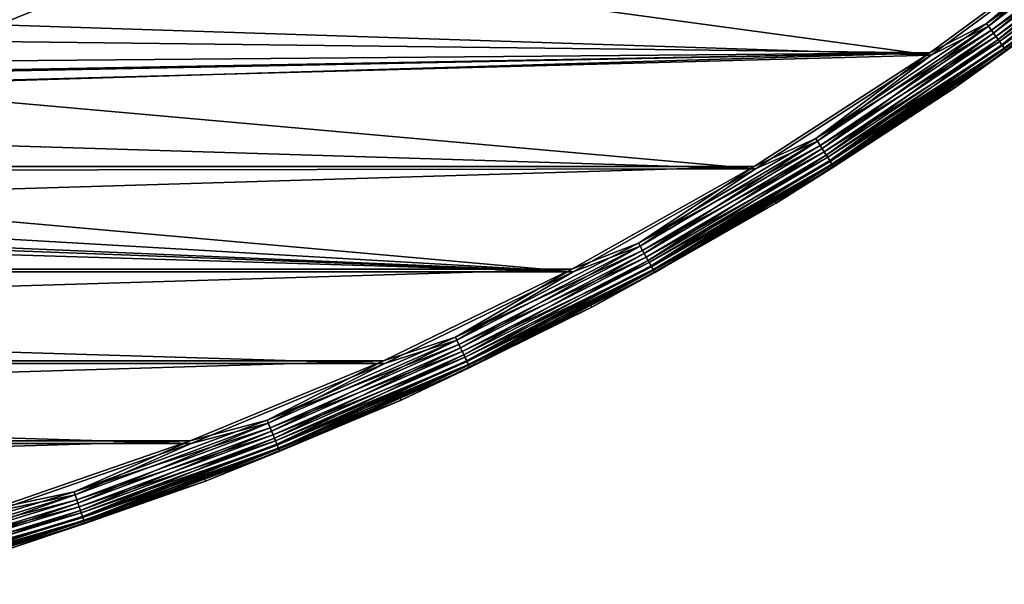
# Model space of a CAD drawing. Header units: millimetres. Extents: x -43.6 to 43.6, y -43.6 to 43.6.
# Tile 440 of 637: x 13.1 to 25.4, y -42 to -35. Entities that reach past the tile are written whole.
import ezdxf

# ---------------------------------------------------------------- set-up
doc = ezdxf.new("R2010")
doc.units = ezdxf.units.MM
doc.header["$LTSCALE"] = 52.148148
for name, color, linetype in [('152', 7, 'CONTINUOUS'), ('156', 7, 'CONTINUOUS'), ('179', 7, 'CONTINUOUS'), ('207', 7, 'CONTINUOUS'), ('209', 7, 'CONTINUOUS'), ('211', 7, 'CONTINUOUS')]:
    doc.layers.add(name, color=color, linetype=linetype)

msp = doc.modelspace()

# ---------------------------------------------------------------- linework, layer by layer
at = {"layer": '152', "color": 2, "linetype": 'Continuous'}
for points in [[(24.437, -35.402, 26.3), (26.53, -33.862, 26.3), (7.013, -35.191, 26.3), (24.437, -35.402, 26.3)], [(7.013, -35.191, 26.3), (26.53, -33.862, 26.3), (9.298, -34.657, 26.3), (7.013, -35.191, 26.3)], [(4.697, -35.574, 26.3), (24.437, -35.402, 26.3), (7.013, -35.191, 26.3), (4.697, -35.574, 26.3)], [(22.255, -36.813, 26.3), (24.437, -35.402, 26.3), (-22.255, -36.813, 26.3), (22.255, -36.813, 26.3)], [(-22.255, -36.813, 26.3), (24.437, -35.402, 26.3), (0.015, -35.883, 26.3), (-22.255, -36.813, 26.3)], [(0.015, -35.883, 26.3), (24.437, -35.402, 26.3), (2.361, -35.805, 26.3), (0.015, -35.883, 26.3)], [(2.361, -35.805, 26.3), (24.437, -35.402, 26.3), (4.697, -35.574, 26.3), (2.361, -35.805, 26.3)], [(-19.991, -38.09, 26.3), (22.255, -36.813, 26.3), (-22.255, -36.813, 26.3), (-19.991, -38.09, 26.3)], [(19.991, -38.09, 26.3), (22.255, -36.813, 26.3), (-19.991, -38.09, 26.3), (19.991, -38.09, 26.3)], [(-17.655, -39.227, 26.3), (19.991, -38.09, 26.3), (-19.991, -38.09, 26.3), (-17.655, -39.227, 26.3)], [(17.655, -39.227, 26.3), (19.991, -38.09, 26.3), (-17.655, -39.227, 26.3), (17.655, -39.227, 26.3)], [(-15.254, -40.222, 26.3), (17.655, -39.227, 26.3), (-17.655, -39.227, 26.3), (-15.254, -40.222, 26.3)], [(15.254, -40.222, 26.3), (17.655, -39.227, 26.3), (-15.254, -40.222, 26.3), (15.254, -40.222, 26.3)], [(-12.798, -41.069, 26.3), (15.254, -40.222, 26.3), (-15.254, -40.222, 26.3), (-12.798, -41.069, 26.3)], [(12.798, -41.069, 26.3), (15.254, -40.222, 26.3), (-12.798, -41.069, 26.3), (12.798, -41.069, 26.3)]]:
    msp.add_3dface(points, dxfattribs=at)
at = {"layer": '156', "color": 1, "linetype": 'Continuous'}
for points in [[(24.456, -35.431, 24.3), (15.091, -34.158, 24.3), (26.551, -33.89, 24.3), (24.456, -35.431, 24.3)], [(12.873, -35.054, 24.3), (15.091, -34.158, 24.3), (24.456, -35.431, 24.3), (12.873, -35.054, 24.3)], [(10.602, -35.806, 24.3), (12.873, -35.054, 24.3), (24.456, -35.431, 24.3), (10.602, -35.806, 24.3)], [(22.273, -36.843, 24.3), (10.602, -35.806, 24.3), (24.456, -35.431, 24.3), (22.273, -36.843, 24.3)], [(8.286, -36.412, 24.3), (10.602, -35.806, 24.3), (22.273, -36.843, 24.3), (8.286, -36.412, 24.3)], [(5.938, -36.868, 24.3), (8.286, -36.412, 24.3), (22.273, -36.843, 24.3), (5.938, -36.868, 24.3)], [(-22.273, -36.843, 24.3), (-1.216, -37.323, 24.3), (20.007, -38.121, 24.3), (-22.273, -36.843, 24.3)], [(-20.007, -38.121, 24.3), (-22.273, -36.843, 24.3), (20.007, -38.121, 24.3), (-20.007, -38.121, 24.3)], [(3.565, -37.172, 24.3), (5.938, -36.868, 24.3), (20.007, -38.121, 24.3), (3.565, -37.172, 24.3)], [(20.007, -38.121, 24.3), (5.938, -36.868, 24.3), (22.273, -36.843, 24.3), (20.007, -38.121, 24.3)], [(1.177, -37.324, 24.3), (3.565, -37.172, 24.3), (20.007, -38.121, 24.3), (1.177, -37.324, 24.3)], [(-1.216, -37.323, 24.3), (1.177, -37.324, 24.3), (20.007, -38.121, 24.3), (-1.216, -37.323, 24.3)], [(-17.669, -39.259, 24.3), (-20.007, -38.121, 24.3), (17.669, -39.259, 24.3), (-17.669, -39.259, 24.3)], [(17.669, -39.259, 24.3), (-20.007, -38.121, 24.3), (20.007, -38.121, 24.3), (17.669, -39.259, 24.3)], [(-15.267, -40.254, 24.3), (-17.669, -39.259, 24.3), (15.267, -40.254, 24.3), (-15.267, -40.254, 24.3)], [(15.267, -40.254, 24.3), (-17.669, -39.259, 24.3), (17.669, -39.259, 24.3), (15.267, -40.254, 24.3)], [(12.808, -41.103, 24.3), (-15.267, -40.254, 24.3), (15.267, -40.254, 24.3), (12.808, -41.103, 24.3)]]:
    msp.add_3dface(points, dxfattribs=at)
at = {"layer": '179', "color": 2, "linetype": 'Continuous'}
for points in [[(24.72, -35.814, 25.817), (26.859, -34.283, 24.817), (26.838, -34.256, 25.817), (24.72, -35.814, 25.817)], [(24.74, -35.842, 24.817), (26.859, -34.283, 24.817), (24.72, -35.814, 25.817), (24.74, -35.842, 24.817)], [(22.513, -37.241, 25.817), (24.74, -35.842, 24.817), (24.72, -35.814, 25.817), (22.513, -37.241, 25.817)], [(22.531, -37.271, 24.817), (24.74, -35.842, 24.817), (22.513, -37.241, 25.817), (22.531, -37.271, 24.817)], [(20.223, -38.532, 25.817), (22.531, -37.271, 24.817), (22.513, -37.241, 25.817), (20.223, -38.532, 25.817)], [(20.24, -38.563, 24.817), (22.531, -37.271, 24.817), (20.223, -38.532, 25.817), (20.24, -38.563, 24.817)], [(17.86, -39.683, 25.817), (20.24, -38.563, 24.817), (20.223, -38.532, 25.817), (17.86, -39.683, 25.817)], [(17.874, -39.715, 24.817), (20.24, -38.563, 24.817), (17.86, -39.683, 25.817), (17.874, -39.715, 24.817)], [(15.431, -40.689, 25.817), (17.874, -39.715, 24.817), (17.86, -39.683, 25.817), (15.431, -40.689, 25.817)], [(15.444, -40.722, 24.817), (17.874, -39.715, 24.817), (15.431, -40.689, 25.817), (15.444, -40.722, 24.817)], [(12.946, -41.546, 25.817), (15.444, -40.722, 24.817), (15.431, -40.689, 25.817), (12.946, -41.546, 25.817)], [(12.957, -41.58, 24.817), (15.444, -40.722, 24.817), (12.946, -41.546, 25.817), (12.957, -41.58, 24.817)]]:
    msp.add_3dface(points, dxfattribs=at)
at = {"layer": '207', "linetype": 'Continuous'}
msp.add_3dface([(15.091, -34.158, 24.3), (12.873, -35.054, 24.3), (12.86, -34.944, 24.288), (15.091, -34.158, 24.3)], dxfattribs=at)
at = {"layer": '209', "color": 2, "linetype": 'Continuous'}
for points in [[(25.165, -35.072, 24.313), (26.551, -33.89, 24.3), (27.198, -33.519, 24.313), (25.165, -35.072, 24.313)], [(25.165, -35.072, 24.313), (27.198, -33.519, 24.313), (25.228, -35.159, 24.352), (25.165, -35.072, 24.313)], [(25.228, -35.159, 24.352), (27.198, -33.519, 24.313), (27.266, -33.603, 24.352), (25.228, -35.159, 24.352)], [(25.228, -35.159, 24.352), (27.266, -33.603, 24.352), (25.284, -35.237, 24.414), (25.228, -35.159, 24.352)], [(25.284, -35.237, 24.414), (27.266, -33.603, 24.352), (27.327, -33.678, 24.414), (25.284, -35.237, 24.414)], [(25.284, -35.237, 24.414), (27.327, -33.678, 24.414), (25.33, -35.302, 24.496), (25.284, -35.237, 24.414)], [(25.33, -35.302, 24.496), (27.327, -33.678, 24.414), (27.377, -33.739, 24.496), (25.33, -35.302, 24.496)], [(25.33, -35.302, 24.496), (27.377, -33.739, 24.496), (25.364, -35.35, 24.595), (25.33, -35.302, 24.496)], [(24.456, -35.431, 24.3), (26.551, -33.89, 24.3), (25.165, -35.072, 24.313), (24.456, -35.431, 24.3)], [(26.859, -34.283, 24.817), (24.74, -35.842, 24.817), (25.385, -35.378, 24.704), (26.859, -34.283, 24.817)], [(23.043, -36.501, 24.313), (24.456, -35.431, 24.3), (25.165, -35.072, 24.313), (23.043, -36.501, 24.313)], [(23.043, -36.501, 24.313), (25.165, -35.072, 24.313), (23.1, -36.592, 24.352), (23.043, -36.501, 24.313)], [(23.1, -36.592, 24.352), (25.165, -35.072, 24.313), (25.228, -35.159, 24.352), (23.1, -36.592, 24.352)], [(23.1, -36.592, 24.352), (25.228, -35.159, 24.352), (23.152, -36.673, 24.414), (23.1, -36.592, 24.352)], [(23.152, -36.673, 24.414), (25.228, -35.159, 24.352), (25.284, -35.237, 24.414), (23.152, -36.673, 24.414)], [(23.152, -36.673, 24.414), (25.284, -35.237, 24.414), (23.194, -36.741, 24.496), (23.152, -36.673, 24.414)], [(23.194, -36.741, 24.496), (25.284, -35.237, 24.414), (25.33, -35.302, 24.496), (23.194, -36.741, 24.496)], [(23.194, -36.741, 24.496), (25.33, -35.302, 24.496), (23.226, -36.79, 24.595), (23.194, -36.741, 24.496)], [(23.226, -36.79, 24.595), (25.33, -35.302, 24.496), (25.364, -35.35, 24.595), (23.226, -36.79, 24.595)], [(22.273, -36.843, 24.3), (24.456, -35.431, 24.3), (23.043, -36.501, 24.313), (22.273, -36.843, 24.3)], [(23.226, -36.79, 24.595), (25.364, -35.35, 24.595), (23.244, -36.82, 24.704), (23.226, -36.79, 24.595)], [(23.244, -36.82, 24.704), (25.364, -35.35, 24.595), (25.385, -35.378, 24.704), (23.244, -36.82, 24.704)], [(24.74, -35.842, 24.817), (23.244, -36.82, 24.704), (25.385, -35.378, 24.704), (24.74, -35.842, 24.817)], [(24.74, -35.842, 24.817), (22.531, -37.271, 24.817), (23.244, -36.82, 24.704), (24.74, -35.842, 24.817)], [(20.84, -37.802, 24.313), (22.273, -36.843, 24.3), (23.043, -36.501, 24.313), (20.84, -37.802, 24.313)], [(20.84, -37.802, 24.313), (23.043, -36.501, 24.313), (20.892, -37.896, 24.352), (20.84, -37.802, 24.313)], [(20.892, -37.896, 24.352), (23.043, -36.501, 24.313), (23.1, -36.592, 24.352), (20.892, -37.896, 24.352)], [(20.892, -37.896, 24.352), (23.1, -36.592, 24.352), (20.939, -37.98, 24.414), (20.892, -37.896, 24.352)], [(20.939, -37.98, 24.414), (23.1, -36.592, 24.352), (23.152, -36.673, 24.414), (20.939, -37.98, 24.414)], [(20.939, -37.98, 24.414), (23.152, -36.673, 24.414), (20.977, -38.05, 24.496), (20.939, -37.98, 24.414)], [(20.977, -38.05, 24.496), (23.152, -36.673, 24.414), (23.194, -36.741, 24.496), (20.977, -38.05, 24.496)], [(20.977, -38.05, 24.496), (23.194, -36.741, 24.496), (21.005, -38.101, 24.595), (20.977, -38.05, 24.496)], [(21.005, -38.101, 24.595), (23.194, -36.741, 24.496), (23.226, -36.79, 24.595), (21.005, -38.101, 24.595)], [(21.005, -38.101, 24.595), (23.226, -36.79, 24.595), (21.022, -38.132, 24.704), (21.005, -38.101, 24.595)], [(21.022, -38.132, 24.704), (23.226, -36.79, 24.595), (23.244, -36.82, 24.704), (21.022, -38.132, 24.704)], [(20.007, -38.121, 24.3), (22.273, -36.843, 24.3), (20.84, -37.802, 24.313), (20.007, -38.121, 24.3)], [(22.531, -37.271, 24.817), (21.022, -38.132, 24.704), (23.244, -36.82, 24.704), (22.531, -37.271, 24.817)], [(22.531, -37.271, 24.817), (20.24, -38.563, 24.817), (21.022, -38.132, 24.704), (22.531, -37.271, 24.817)], [(18.564, -38.97, 24.313), (20.007, -38.121, 24.3), (20.84, -37.802, 24.313), (18.564, -38.97, 24.313)], [(18.564, -38.97, 24.313), (20.84, -37.802, 24.313), (18.61, -39.067, 24.352), (18.564, -38.97, 24.313)], [(18.61, -39.067, 24.352), (20.84, -37.802, 24.313), (20.892, -37.896, 24.352), (18.61, -39.067, 24.352)], [(18.61, -39.067, 24.352), (20.892, -37.896, 24.352), (18.652, -39.154, 24.414), (18.61, -39.067, 24.352)], [(18.652, -39.154, 24.414), (20.892, -37.896, 24.352), (20.939, -37.98, 24.414), (18.652, -39.154, 24.414)], [(18.652, -39.154, 24.414), (20.939, -37.98, 24.414), (18.686, -39.226, 24.496), (18.652, -39.154, 24.414)], [(18.686, -39.226, 24.496), (20.939, -37.98, 24.414), (20.977, -38.05, 24.496), (18.686, -39.226, 24.496)], [(17.669, -39.259, 24.3), (20.007, -38.121, 24.3), (18.564, -38.97, 24.313), (17.669, -39.259, 24.3)], [(18.686, -39.226, 24.496), (20.977, -38.05, 24.496), (18.711, -39.279, 24.595), (18.686, -39.226, 24.496)], [(18.711, -39.279, 24.595), (20.977, -38.05, 24.496), (21.005, -38.101, 24.595), (18.711, -39.279, 24.595)], [(18.711, -39.279, 24.595), (21.005, -38.101, 24.595), (18.726, -39.31, 24.704), (18.711, -39.279, 24.595)], [(18.726, -39.31, 24.704), (21.005, -38.101, 24.595), (21.022, -38.132, 24.704), (18.726, -39.31, 24.704)], [(20.24, -38.563, 24.817), (18.726, -39.31, 24.704), (21.022, -38.132, 24.704), (20.24, -38.563, 24.817)], [(20.24, -38.563, 24.817), (17.874, -39.715, 24.817), (18.726, -39.31, 24.704), (20.24, -38.563, 24.817)], [(16.223, -40.001, 24.313), (17.669, -39.259, 24.3), (18.564, -38.97, 24.313), (16.223, -40.001, 24.313)], [(16.223, -40.001, 24.313), (18.564, -38.97, 24.313), (16.263, -40.101, 24.352), (16.223, -40.001, 24.313)], [(16.263, -40.101, 24.352), (18.564, -38.97, 24.313), (18.61, -39.067, 24.352), (16.263, -40.101, 24.352)], [(16.263, -40.101, 24.352), (18.61, -39.067, 24.352), (16.3, -40.19, 24.414), (16.263, -40.101, 24.352)], [(16.3, -40.19, 24.414), (18.61, -39.067, 24.352), (18.652, -39.154, 24.414), (16.3, -40.19, 24.414)], [(16.3, -40.19, 24.414), (18.652, -39.154, 24.414), (16.329, -40.264, 24.496), (16.3, -40.19, 24.414)], [(16.329, -40.264, 24.496), (18.652, -39.154, 24.414), (18.686, -39.226, 24.496), (16.329, -40.264, 24.496)], [(16.329, -40.264, 24.496), (18.686, -39.226, 24.496), (16.352, -40.318, 24.595), (16.329, -40.264, 24.496)], [(16.352, -40.318, 24.595), (18.686, -39.226, 24.496), (18.711, -39.279, 24.595), (16.352, -40.318, 24.595)], [(15.267, -40.254, 24.3), (17.669, -39.259, 24.3), (16.223, -40.001, 24.313), (15.267, -40.254, 24.3)], [(16.352, -40.318, 24.595), (18.711, -39.279, 24.595), (16.365, -40.351, 24.704), (16.352, -40.318, 24.595)], [(16.365, -40.351, 24.704), (18.711, -39.279, 24.595), (18.726, -39.31, 24.704), (16.365, -40.351, 24.704)], [(17.874, -39.715, 24.817), (16.365, -40.351, 24.704), (18.726, -39.31, 24.704), (17.874, -39.715, 24.817)], [(17.874, -39.715, 24.817), (15.444, -40.722, 24.817), (16.365, -40.351, 24.704), (17.874, -39.715, 24.817)], [(13.825, -40.892, 24.313), (15.267, -40.254, 24.3), (16.223, -40.001, 24.313), (13.825, -40.892, 24.313)], [(13.825, -40.892, 24.313), (16.223, -40.001, 24.313), (13.859, -40.994, 24.352), (13.825, -40.892, 24.313)], [(13.859, -40.994, 24.352), (16.223, -40.001, 24.313), (16.263, -40.101, 24.352), (13.859, -40.994, 24.352)], [(13.859, -40.994, 24.352), (16.263, -40.101, 24.352), (13.89, -41.085, 24.414), (13.859, -40.994, 24.352)], [(13.89, -41.085, 24.414), (16.263, -40.101, 24.352), (16.3, -40.19, 24.414), (13.89, -41.085, 24.414)], [(13.89, -41.085, 24.414), (16.3, -40.19, 24.414), (13.916, -41.161, 24.496), (13.89, -41.085, 24.414)], [(13.916, -41.161, 24.496), (16.3, -40.19, 24.414), (16.329, -40.264, 24.496), (13.916, -41.161, 24.496)], [(12.808, -41.103, 24.3), (15.267, -40.254, 24.3), (13.825, -40.892, 24.313), (12.808, -41.103, 24.3)], [(13.916, -41.161, 24.496), (16.329, -40.264, 24.496), (13.934, -41.216, 24.595), (13.916, -41.161, 24.496)], [(13.934, -41.216, 24.595), (16.329, -40.264, 24.496), (16.352, -40.318, 24.595), (13.934, -41.216, 24.595)], [(13.934, -41.216, 24.595), (16.352, -40.318, 24.595), (13.945, -41.249, 24.704), (13.934, -41.216, 24.595)], [(13.945, -41.249, 24.704), (16.352, -40.318, 24.595), (16.365, -40.351, 24.704), (13.945, -41.249, 24.704)], [(15.444, -40.722, 24.817), (13.945, -41.249, 24.704), (16.365, -40.351, 24.704), (15.444, -40.722, 24.817)], [(15.444, -40.722, 24.817), (12.957, -41.58, 24.817), (13.945, -41.249, 24.704), (15.444, -40.722, 24.817)], [(11.378, -41.639, 24.313), (12.808, -41.103, 24.3), (13.825, -40.892, 24.313), (11.378, -41.639, 24.313)], [(11.378, -41.639, 24.313), (13.825, -40.892, 24.313), (11.406, -41.743, 24.352), (11.378, -41.639, 24.313)], [(11.406, -41.743, 24.352), (13.825, -40.892, 24.313), (13.859, -40.994, 24.352), (11.406, -41.743, 24.352)], [(11.406, -41.743, 24.352), (13.859, -40.994, 24.352), (11.432, -41.836, 24.414), (11.406, -41.743, 24.352)], [(11.432, -41.836, 24.414), (13.859, -40.994, 24.352), (13.89, -41.085, 24.414), (11.432, -41.836, 24.414)], [(11.432, -41.836, 24.414), (13.89, -41.085, 24.414), (11.453, -41.913, 24.496), (11.432, -41.836, 24.414)], [(11.453, -41.913, 24.496), (13.89, -41.085, 24.414), (13.916, -41.161, 24.496), (11.453, -41.913, 24.496)], [(11.453, -41.913, 24.496), (13.916, -41.161, 24.496), (11.468, -41.969, 24.595), (11.453, -41.913, 24.496)], [(11.468, -41.969, 24.595), (13.916, -41.161, 24.496), (13.934, -41.216, 24.595), (11.468, -41.969, 24.595)], [(11.468, -41.969, 24.595), (13.934, -41.216, 24.595), (11.477, -42.003, 24.704), (11.468, -41.969, 24.595)], [(11.477, -42.003, 24.704), (13.934, -41.216, 24.595), (13.945, -41.249, 24.704), (11.477, -42.003, 24.704)], [(12.957, -41.58, 24.817), (11.477, -42.003, 24.704), (13.945, -41.249, 24.704), (12.957, -41.58, 24.817)]]:
    msp.add_3dface(points, dxfattribs=at)
at = {"layer": '211', "color": 2, "linetype": 'Continuous'}
for points in [[(27.173, -33.488, 26.288), (26.53, -33.862, 26.3), (25.141, -35.039, 26.288), (27.173, -33.488, 26.288)], [(27.173, -33.488, 26.288), (25.141, -35.039, 26.288), (27.238, -33.569, 26.253), (27.173, -33.488, 26.288)], [(27.238, -33.569, 26.253), (25.141, -35.039, 26.288), (25.202, -35.123, 26.253), (27.238, -33.569, 26.253)], [(27.238, -33.569, 26.253), (25.202, -35.123, 26.253), (27.297, -33.641, 26.196), (27.238, -33.569, 26.253)], [(27.297, -33.641, 26.196), (25.202, -35.123, 26.253), (25.256, -35.199, 26.196), (27.297, -33.641, 26.196)], [(27.297, -33.641, 26.196), (25.256, -35.199, 26.196), (27.347, -33.702, 26.12), (27.297, -33.641, 26.196)], [(27.347, -33.702, 26.12), (25.256, -35.199, 26.196), (25.302, -35.263, 26.12), (27.347, -33.702, 26.12)], [(27.347, -33.702, 26.12), (25.302, -35.263, 26.12), (27.385, -33.749, 26.028), (27.347, -33.702, 26.12)], [(26.53, -33.862, 26.3), (24.437, -35.402, 26.3), (25.141, -35.039, 26.288), (26.53, -33.862, 26.3)], [(27.385, -33.749, 26.028), (25.302, -35.263, 26.12), (25.337, -35.312, 26.028), (27.385, -33.749, 26.028)], [(27.385, -33.749, 26.028), (25.337, -35.312, 26.028), (27.409, -33.78, 25.926), (27.385, -33.749, 26.028)], [(27.409, -33.78, 25.926), (25.337, -35.312, 26.028), (25.36, -35.344, 25.926), (27.409, -33.78, 25.926)], [(26.838, -34.256, 25.817), (27.409, -33.78, 25.926), (25.36, -35.344, 25.926), (26.838, -34.256, 25.817)], [(24.72, -35.814, 25.817), (26.838, -34.256, 25.817), (25.36, -35.344, 25.926), (24.72, -35.814, 25.817)], [(25.141, -35.039, 26.288), (24.437, -35.402, 26.3), (23.021, -36.467, 26.288), (25.141, -35.039, 26.288)], [(25.141, -35.039, 26.288), (23.021, -36.467, 26.288), (25.202, -35.123, 26.253), (25.141, -35.039, 26.288)], [(25.202, -35.123, 26.253), (23.021, -36.467, 26.288), (23.077, -36.554, 26.253), (25.202, -35.123, 26.253)], [(25.202, -35.123, 26.253), (23.077, -36.554, 26.253), (25.256, -35.199, 26.196), (25.202, -35.123, 26.253)], [(25.256, -35.199, 26.196), (23.077, -36.554, 26.253), (23.127, -36.634, 26.196), (25.256, -35.199, 26.196)], [(25.256, -35.199, 26.196), (23.127, -36.634, 26.196), (25.302, -35.263, 26.12), (25.256, -35.199, 26.196)], [(25.302, -35.263, 26.12), (23.127, -36.634, 26.196), (23.169, -36.7, 26.12), (25.302, -35.263, 26.12)], [(25.302, -35.263, 26.12), (23.169, -36.7, 26.12), (25.337, -35.312, 26.028), (25.302, -35.263, 26.12)], [(25.337, -35.312, 26.028), (23.169, -36.7, 26.12), (23.201, -36.751, 26.028), (25.337, -35.312, 26.028)], [(25.337, -35.312, 26.028), (23.201, -36.751, 26.028), (25.36, -35.344, 25.926), (25.337, -35.312, 26.028)], [(24.437, -35.402, 26.3), (22.255, -36.813, 26.3), (23.021, -36.467, 26.288), (24.437, -35.402, 26.3)], [(25.36, -35.344, 25.926), (23.201, -36.751, 26.028), (23.222, -36.784, 25.926), (25.36, -35.344, 25.926)], [(24.72, -35.814, 25.817), (25.36, -35.344, 25.926), (23.222, -36.784, 25.926), (24.72, -35.814, 25.817)], [(22.513, -37.241, 25.817), (24.72, -35.814, 25.817), (23.222, -36.784, 25.926), (22.513, -37.241, 25.817)], [(23.021, -36.467, 26.288), (22.255, -36.813, 26.3), (20.821, -37.766, 26.288), (23.021, -36.467, 26.288)], [(23.021, -36.467, 26.288), (20.821, -37.766, 26.288), (23.077, -36.554, 26.253), (23.021, -36.467, 26.288)], [(23.077, -36.554, 26.253), (20.821, -37.766, 26.288), (20.871, -37.857, 26.253), (23.077, -36.554, 26.253)], [(23.077, -36.554, 26.253), (20.871, -37.857, 26.253), (23.127, -36.634, 26.196), (23.077, -36.554, 26.253)], [(23.127, -36.634, 26.196), (20.871, -37.857, 26.253), (20.916, -37.939, 26.196), (23.127, -36.634, 26.196)], [(23.127, -36.634, 26.196), (20.916, -37.939, 26.196), (23.169, -36.7, 26.12), (23.127, -36.634, 26.196)], [(23.169, -36.7, 26.12), (20.916, -37.939, 26.196), (20.954, -38.008, 26.12), (23.169, -36.7, 26.12)], [(23.169, -36.7, 26.12), (20.954, -38.008, 26.12), (23.201, -36.751, 26.028), (23.169, -36.7, 26.12)], [(23.201, -36.751, 26.028), (20.954, -38.008, 26.12), (20.983, -38.061, 26.028), (23.201, -36.751, 26.028)], [(23.201, -36.751, 26.028), (20.983, -38.061, 26.028), (23.222, -36.784, 25.926), (23.201, -36.751, 26.028)], [(23.222, -36.784, 25.926), (20.983, -38.061, 26.028), (21.002, -38.095, 25.926), (23.222, -36.784, 25.926)], [(22.513, -37.241, 25.817), (23.222, -36.784, 25.926), (21.002, -38.095, 25.926), (22.513, -37.241, 25.817)], [(22.255, -36.813, 26.3), (19.991, -38.09, 26.3), (20.821, -37.766, 26.288), (22.255, -36.813, 26.3)], [(20.223, -38.532, 25.817), (22.513, -37.241, 25.817), (21.002, -38.095, 25.926), (20.223, -38.532, 25.817)], [(20.821, -37.766, 26.288), (19.991, -38.09, 26.3), (18.547, -38.934, 26.288), (20.821, -37.766, 26.288)], [(20.821, -37.766, 26.288), (18.547, -38.934, 26.288), (20.871, -37.857, 26.253), (20.821, -37.766, 26.288)], [(20.871, -37.857, 26.253), (18.547, -38.934, 26.288), (18.591, -39.027, 26.253), (20.871, -37.857, 26.253)], [(20.871, -37.857, 26.253), (18.591, -39.027, 26.253), (20.916, -37.939, 26.196), (20.871, -37.857, 26.253)], [(20.916, -37.939, 26.196), (18.591, -39.027, 26.253), (18.632, -39.112, 26.196), (20.916, -37.939, 26.196)], [(20.916, -37.939, 26.196), (18.632, -39.112, 26.196), (20.954, -38.008, 26.12), (20.916, -37.939, 26.196)], [(20.954, -38.008, 26.12), (18.632, -39.112, 26.196), (18.666, -39.183, 26.12), (20.954, -38.008, 26.12)], [(20.954, -38.008, 26.12), (18.666, -39.183, 26.12), (20.983, -38.061, 26.028), (20.954, -38.008, 26.12)], [(19.991, -38.09, 26.3), (17.655, -39.227, 26.3), (18.547, -38.934, 26.288), (19.991, -38.09, 26.3)], [(20.983, -38.061, 26.028), (18.666, -39.183, 26.12), (18.692, -39.237, 26.028), (20.983, -38.061, 26.028)], [(20.983, -38.061, 26.028), (18.692, -39.237, 26.028), (21.002, -38.095, 25.926), (20.983, -38.061, 26.028)], [(21.002, -38.095, 25.926), (18.692, -39.237, 26.028), (18.708, -39.273, 25.926), (21.002, -38.095, 25.926)], [(20.223, -38.532, 25.817), (21.002, -38.095, 25.926), (18.708, -39.273, 25.926), (20.223, -38.532, 25.817)], [(17.86, -39.683, 25.817), (20.223, -38.532, 25.817), (18.708, -39.273, 25.926), (17.86, -39.683, 25.817)], [(18.547, -38.934, 26.288), (17.655, -39.227, 26.3), (16.208, -39.964, 26.288), (18.547, -38.934, 26.288)], [(18.547, -38.934, 26.288), (16.208, -39.964, 26.288), (18.591, -39.027, 26.253), (18.547, -38.934, 26.288)], [(18.591, -39.027, 26.253), (16.208, -39.964, 26.288), (16.247, -40.06, 26.253), (18.591, -39.027, 26.253)], [(18.591, -39.027, 26.253), (16.247, -40.06, 26.253), (18.632, -39.112, 26.196), (18.591, -39.027, 26.253)], [(18.632, -39.112, 26.196), (16.247, -40.06, 26.253), (16.282, -40.147, 26.196), (18.632, -39.112, 26.196)], [(18.632, -39.112, 26.196), (16.282, -40.147, 26.196), (18.666, -39.183, 26.12), (18.632, -39.112, 26.196)], [(17.655, -39.227, 26.3), (15.254, -40.222, 26.3), (16.208, -39.964, 26.288), (17.655, -39.227, 26.3)], [(18.666, -39.183, 26.12), (16.282, -40.147, 26.196), (16.312, -40.22, 26.12), (18.666, -39.183, 26.12)], [(18.666, -39.183, 26.12), (16.312, -40.22, 26.12), (18.692, -39.237, 26.028), (18.666, -39.183, 26.12)], [(18.692, -39.237, 26.028), (16.312, -40.22, 26.12), (16.334, -40.276, 26.028), (18.692, -39.237, 26.028)], [(18.692, -39.237, 26.028), (16.334, -40.276, 26.028), (18.708, -39.273, 25.926), (18.692, -39.237, 26.028)], [(18.708, -39.273, 25.926), (16.334, -40.276, 26.028), (16.349, -40.312, 25.926), (18.708, -39.273, 25.926)], [(17.86, -39.683, 25.817), (18.708, -39.273, 25.926), (16.349, -40.312, 25.926), (17.86, -39.683, 25.817)], [(15.431, -40.689, 25.817), (17.86, -39.683, 25.817), (16.349, -40.312, 25.926), (15.431, -40.689, 25.817)], [(16.208, -39.964, 26.288), (15.254, -40.222, 26.3), (13.812, -40.854, 26.288), (16.208, -39.964, 26.288)], [(16.208, -39.964, 26.288), (13.812, -40.854, 26.288), (16.247, -40.06, 26.253), (16.208, -39.964, 26.288)], [(16.247, -40.06, 26.253), (13.812, -40.854, 26.288), (13.845, -40.952, 26.253), (16.247, -40.06, 26.253)], [(16.247, -40.06, 26.253), (13.845, -40.952, 26.253), (16.282, -40.147, 26.196), (16.247, -40.06, 26.253)], [(15.254, -40.222, 26.3), (12.798, -41.069, 26.3), (13.812, -40.854, 26.288), (15.254, -40.222, 26.3)], [(16.282, -40.147, 26.196), (13.845, -40.952, 26.253), (13.875, -41.041, 26.196), (16.282, -40.147, 26.196)], [(16.282, -40.147, 26.196), (13.875, -41.041, 26.196), (16.312, -40.22, 26.12), (16.282, -40.147, 26.196)], [(16.312, -40.22, 26.12), (13.875, -41.041, 26.196), (13.9, -41.116, 26.12), (16.312, -40.22, 26.12)], [(16.312, -40.22, 26.12), (13.9, -41.116, 26.12), (16.334, -40.276, 26.028), (16.312, -40.22, 26.12)], [(16.334, -40.276, 26.028), (13.9, -41.116, 26.12), (13.92, -41.173, 26.028), (16.334, -40.276, 26.028)], [(16.334, -40.276, 26.028), (13.92, -41.173, 26.028), (16.349, -40.312, 25.926), (16.334, -40.276, 26.028)], [(16.349, -40.312, 25.926), (13.92, -41.173, 26.028), (13.932, -41.21, 25.926), (16.349, -40.312, 25.926)], [(15.431, -40.689, 25.817), (16.349, -40.312, 25.926), (13.932, -41.21, 25.926), (15.431, -40.689, 25.817)], [(12.946, -41.546, 25.817), (15.431, -40.689, 25.817), (13.932, -41.21, 25.926), (12.946, -41.546, 25.817)], [(13.812, -40.854, 26.288), (12.798, -41.069, 26.3), (11.367, -41.6, 26.288), (13.812, -40.854, 26.288)], [(13.812, -40.854, 26.288), (11.367, -41.6, 26.288), (13.845, -40.952, 26.253), (13.812, -40.854, 26.288)], [(13.845, -40.952, 26.253), (11.367, -41.6, 26.288), (11.395, -41.7, 26.253), (13.845, -40.952, 26.253)], [(13.845, -40.952, 26.253), (11.395, -41.7, 26.253), (13.875, -41.041, 26.196), (13.845, -40.952, 26.253)], [(13.875, -41.041, 26.196), (11.395, -41.7, 26.253), (11.419, -41.791, 26.196), (13.875, -41.041, 26.196)], [(13.875, -41.041, 26.196), (11.419, -41.791, 26.196), (13.9, -41.116, 26.12), (13.875, -41.041, 26.196)], [(13.9, -41.116, 26.12), (11.419, -41.791, 26.196), (11.44, -41.867, 26.12), (13.9, -41.116, 26.12)], [(13.9, -41.116, 26.12), (11.44, -41.867, 26.12), (13.92, -41.173, 26.028), (13.9, -41.116, 26.12)], [(13.92, -41.173, 26.028), (11.44, -41.867, 26.12), (11.456, -41.925, 26.028), (13.92, -41.173, 26.028)], [(13.92, -41.173, 26.028), (11.456, -41.925, 26.028), (13.932, -41.21, 25.926), (13.92, -41.173, 26.028)], [(13.932, -41.21, 25.926), (11.456, -41.925, 26.028), (11.466, -41.963, 25.926), (13.932, -41.21, 25.926)], [(12.946, -41.546, 25.817), (13.932, -41.21, 25.926), (11.466, -41.963, 25.926), (12.946, -41.546, 25.817)]]:
    msp.add_3dface(points, dxfattribs=at)

doc.saveas('drawing.dxf')
